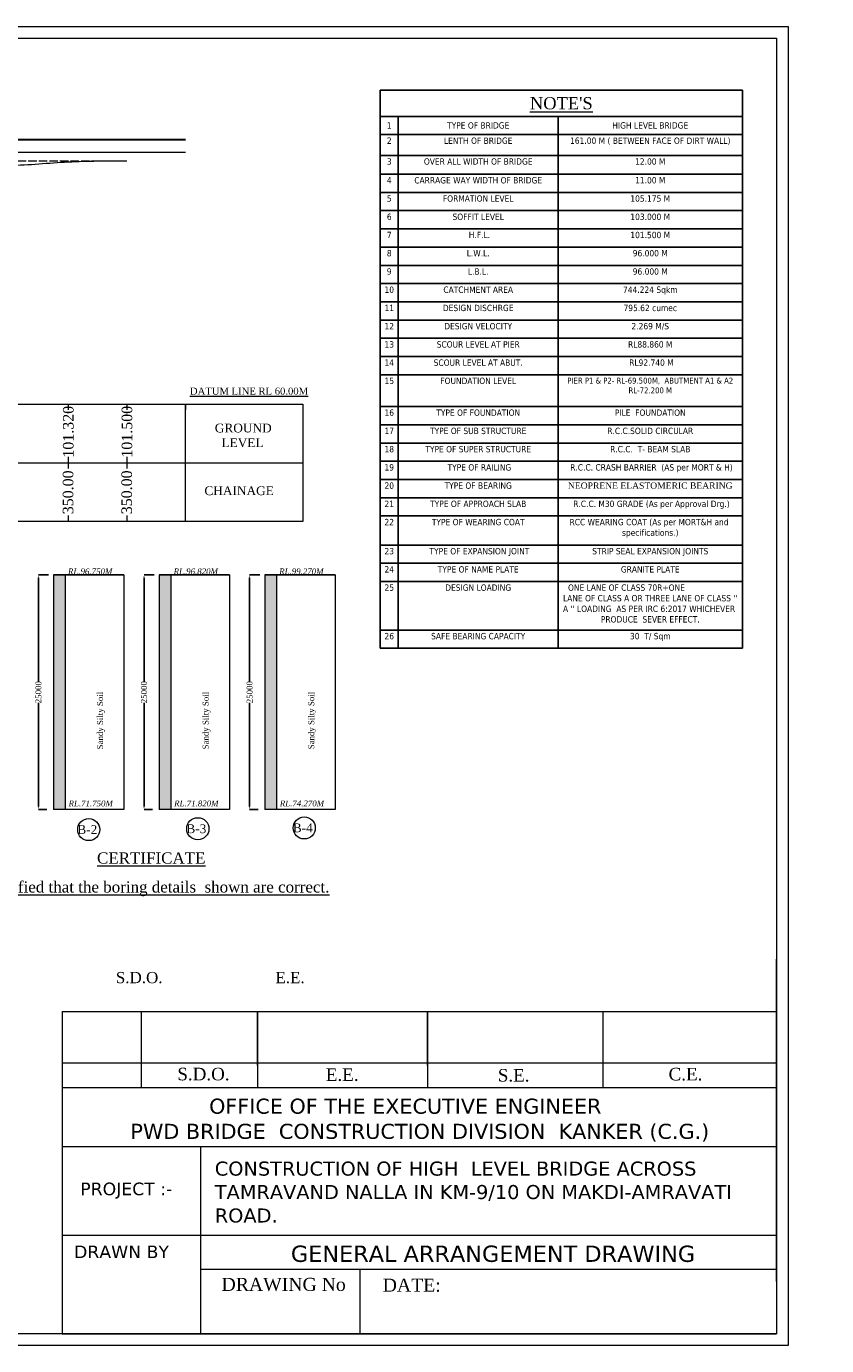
# Model space of a CAD drawing. Header units: millimetres. Extents: x -20950785 to 389010297, y -11535949 to 14056629.
# Tile 517 of 654: x 18349784 to 18486168, y -1536259 to -1311230. Entities that reach past the tile are written whole.
import ezdxf

# ---------------------------------------------------------------- set-up
doc = ezdxf.new("R2010")
doc.units = ezdxf.units.MM
doc.header["$LTSCALE"] = 60
doc.header["$MEASUREMENT"] = 0
doc.linetypes.add('ACAD_ISO02W100', pattern=[15, 12, -3])
doc.layers.add('TEXT', color=7, linetype='Continuous')
doc.styles.add('PDF Arial Bold', font='times.ttf')
doc.styles.add('style1', font='txt.shx', dxfattribs={"height": 1})
doc.dimstyles.get("Standard").update_dxf_attribs({"dimtxt": 400, "dimasz": 215, "dimexe": 0.18, "dimexo": 0.0625, "dimgap": 0.09, "dimtad": 0, "dimtih": 1, "dimtoh": 1, "dimdec": 0, "dimzin": 4, "dimdsep": 46, "dimtxsty": 'Standard', "dimblk": 'OPEN90', "dimcen": 0, "dimadec": 0, "dimazin": 1, "dimtfac": 1, "dimtdec": 0, "dimtix": 1, "dimtofl": 0, "dimtmove": 0, "dimatfit": 3, "dimldrblk": 'OPEN30', "dimfxl": 1, "dimtolj": 1, "dimtzin": 0, "dimarcsym": 0})

# ---------------------------------------------------------------- blocks, each defined once
blk = doc.blocks.new('*T2707')
at = {"color": 0, "linetype": 'ByBlock', "lineweight": -2, "ltscale": 2, "transparency": 16777216}
for p, q in [((0, 0), (61730, 0)), ((0, 0), (0, -95172)), ((61730, 0), (61730, -95172)), ((0, -4443), (61730, -4443)), ((3081, -4443), (3081, -95172)), ((30320, -4443), (30320, -95172)), ((0, -7553), (61730, -7553)), ((0, -11103), (61730, -11103)), ((0, -14308), (61730, -14308)), ((0, -17419), (61730, -17419)), ((0, -20529), (61730, -20529)), ((0, -23639), (61730, -23639)), ((0, -26750), (61730, -26750)), ((0, -29860), (61730, -29860)), ((0, -32970), (61730, -32970)), ((0, -36081), (61730, -36081)), ((0, -39191), (61730, -39191)), ((0, -42302), (61730, -42302)), ((0, -45412), (61730, -45412)), ((0, -48522), (61730, -48522)), ((0, -53946), (61730, -53946)), ((0, -57057), (61730, -57057)), ((0, -60167), (61730, -60167)), ((0, -63277), (61730, -63277)), ((0, -66388), (61730, -66388)), ((0, -69498), (61730, -69498)), ((0, -72609), (61730, -72609)), ((0, -77566), (61730, -77566)), ((0, -80677), (61730, -80677)), ((0, -83787), (61730, -83787)), ((0, -92062), (61730, -92062)), ((0, -95172), (61730, -95172))]:
    blk.add_line(p, q, dxfattribs=at)
at = {"color": 0, "linetype": 'Continuous', "lineweight": 9, "ltscale": 2, "transparency": 16777216}
for s, insert, char_height, width, attachment_point in [("{\\fTimes New Roman|b0|i0|c0|p18;\\L\\C256;NOTE'S}", (30865, -2221), 2081.86, 60731.2, 5), ('{\\fTahoma|b0|i0|c0|p34;\\C256;1', (1541, -5998), 1082.46, 2081.86, 5), ('{\\fTahoma|b0|i0|c0|p34;\\C256;TYPE OF BRIDGE}', (16701, -5998), 1082.46, 26239.82, 5), ('{\\fTahoma|b0|i0|c0|p34;\\C256;HIGH LEVEL BRIDGE}', (46025, -5998), 1082.46, 30410.94, 5), ('{\\fTahoma|b0|i0|c0|p34;\\C256;2', (1541, -8053), 1082.46, 2081.86, 2), ('{\\fTahoma|b0|i0|c0|p34;\\C256;LENTH OF BRIDGE }', (16701, -8053), 1082.46, 26239.82, 2), ('{\\fTahoma|b0|i0|c0|p34;\\C256;161.00 M ( BETWEEN FACE OF DIRT WALL)  }', (46025, -8053), 1082.46, 30410.94, 2), ('{\\fTahoma|b0|i0|c0|p34;\\C256;3', (1541, -11603), 1082.46, 2081.86, 2), ('{\\fTahoma|b0|i0|c0|p34;\\C256;OVER ALL WIDTH OF BRIDGE}', (16701, -11603), 1082.46, 26239.82, 2), ('{\\fTahoma|b0|i0|c0|p34;\\C256;12.00 M}', (46025, -11603), 1082.46, 30410.94, 2), ('{\\fTahoma|b0|i0|c0|p34;\\C256;4', (1541, -14808), 1082.46, 2081.86, 2), ('{\\fTahoma|b0|i0|c0|p34;\\C256;CARRAGE WAY WIDTH OF BRIDGE }', (16701, -14808), 1082.46, 26239.82, 2), ('{\\fTahoma|b0|i0|c0|p34;\\C256;11.00 M}', (46025, -14808), 1082.46, 30410.94, 2), ('{\\fTahoma|b0|i0|c0|p34;\\C256;5', (1541, -17918), 1082.46, 2081.86, 2), ('{\\fTahoma|b0|i0|c0|p34;\\C256;FORMATION LEVEL   }', (16701, -17918), 1082.46, 26239.82, 2), ('{\\fTahoma|b0|i0|c0|p34;\\C256;105.175 M}', (46025, -17918), 1082.46, 30410.94, 2), ('{\\fTahoma|b0|i0|c0|p34;\\C256;6', (1541, -21029), 1082.46, 2081.86, 2), ('{\\fTahoma|b0|i0|c0|p34;\\C256;SOFFIT LEVEL}', (16701, -21029), 1082.46, 26239.82, 2), ('{\\fTahoma|b0|i0|c0|p34;\\C256;103.000 M}', (46025, -21029), 1082.46, 30410.94, 2), ('{\\fTahoma|b0|i0|c0|p34;\\C256;7', (1541, -24139), 1082.46, 2081.86, 2), ('{\\fTahoma|b0|i0|c0|p34;\\C256; H.F.L. }', (16701, -24139), 1082.46, 26239.82, 2), ('{\\fTahoma|b0|i0|c0|p34;\\C256;101.500 M}', (46025, -24139), 1082.46, 30410.94, 2), ('{\\fTahoma|b0|i0|c0|p34;\\C256;8', (1541, -27249), 1082.46, 2081.86, 2), ('{\\fTahoma|b0|i0|c0|p34;\\C256;L.W.L.  }', (16701, -27249), 1082.46, 26239.82, 2), ('{\\fTahoma|b0|i0|c0|p34;\\C256;96.000 M}', (46025, -27249), 1082.46, 30410.94, 2), ('{\\fTahoma|b0|i0|c0|p34;\\C256;9', (1541, -30360), 1082.46, 2081.86, 2), ('{\\fTahoma|b0|i0|c0|p34;\\C256;L.B.L.  }', (16701, -30360), 1082.46, 26239.82, 2), ('{\\fTahoma|b0|i0|c0|p34;\\C256;96.000 M}', (46025, -30360), 1082.46, 30410.94, 2), ('{\\fTahoma|b0|i0|c0|p34;\\C256;10', (1541, -33470), 1082.46, 2081.86, 2), ('{\\fTahoma|b0|i0|c0|p34;\\C256;CATCHMENT AREA}', (16701, -33470), 1082.46, 26239.82, 2), ('{\\fTahoma|b0|i0|c0|p34;\\C256;744.224 Sqkm }', (46025, -33470), 1082.46, 30410.94, 2), ('{\\fTahoma|b0|i0|c0|p34;\\C256;11', (1541, -36581), 1082.46, 2081.86, 2), ('{\\fTahoma|b0|i0|c0|p34;\\C256;DESIGN DISCHRGE }', (16701, -36581), 1082.46, 26239.82, 2), ('{\\fTahoma|b0|i0|c0|p34;\\C256;795.62 cumec}', (46025, -36581), 1082.46, 30410.94, 2), ('{\\fTahoma|b0|i0|c0|p34;\\C256;12', (1541, -39691), 1082.46, 2081.86, 2), ('{\\fTahoma|b0|i0|c0|p34;\\C256;DESIGN VELOCITY}', (16701, -39691), 1082.46, 26239.82, 2), ('{\\fTahoma|b0|i0|c0|p34;\\C256;2.269 M/S}', (46025, -39691), 1082.46, 30410.94, 2), ('{\\fTahoma|b0|i0|c0|p34;\\C256;13', (1541, -42801), 1082.46, 2081.86, 2), ('{\\fTahoma|b0|i0|c0|p34;\\C256;SCOUR LEVEL AT PIER}', (16701, -42801), 1082.46, 26239.82, 2), ('{\\fTahoma|b0|i0|c0|p34;\\C256;RL88.860 M}', (46025, -42801), 1082.46, 30410.94, 2), ('{\\fTahoma|b0|i0|c0|p34;\\C256;14', (1541, -45912), 1082.46, 2081.86, 2), ('{\\fTahoma|b0|i0|c0|p34;\\C256;SCOUR LEVEL AT ABUT.}', (16701, -45912), 1082.46, 26239.82, 2), ('{\\fTahoma|b0|i0|c0|p34;\\C256; RL92.740 M}', (46025, -45912), 1082.46, 30410.94, 2), ('{\\fTahoma|b0|i0|c0|p34;\\C256;15', (1541, -49022), 1082.46, 2081.86, 2), ('{\\fTahoma|b0|i0|c0|p34;\\C256;FOUNDATION LEVEL}', (16701, -49022), 1082.46, 26239.82, 2), ('{\\fTahoma|b0|i0|c0|p34;\\C256;PIER P1 & P2- RL-69.500M,  ABUTMENT A1 & A2 RL-72.200 M}', (46025, -49022), 1000, 30410.94, 2), ('{\\fTahoma|b0|i0|c0|p34;\\C256;16', (1541, -54446), 1082.46, 2081.86, 2), ('{\\fTahoma|b0|i0|c0|p34;\\C256;TYPE OF FOUNDATION}', (16701, -54446), 1082.46, 26239.82, 2), ('{\\fTahoma|b0|i0|c0|p34;\\C256;PILE  FOUNDATION }', (46025, -54446), 1082.46, 30410.94, 2), ('{\\fTahoma|b0|i0|c0|p34;\\C256;17', (1541, -57556), 1082.46, 2081.86, 2), ('{\\fTahoma|b0|i0|c0|p34;\\C256;TYPE OF SUB STRUCTURE }', (16701, -57556), 1082.46, 26239.82, 2), ('{\\fTahoma|b0|i0|c0|p34;\\C256;R.C.C.SOLID CIRCULAR}', (46025, -57556), 1082.46, 30410.94, 2), ('{\\fTahoma|b0|i0|c0|p34;\\C256;18', (1541, -60667), 1082.46, 2081.86, 2), ('{\\fTahoma|b0|i0|c0|p34;\\C256;TYPE OF SUPER STRUCTURE }', (16701, -60667), 1082.46, 26239.82, 2), ('{\\fTahoma|b0|i0|c0|p34;\\C256;R.C.C.  T- BEAM SLAB }', (46025, -60667), 1082.46, 30410.94, 2), ('{\\fTahoma|b0|i0|c0|p34;\\C256;19', (1541, -63777), 1082.46, 2081.86, 2), ('{\\fTahoma|b0|i0|c0|p34;\\C256; TYPE OF RAILING}', (16701, -63777), 1082.46, 26239.82, 2), ('{\\fTahoma|b0|i0|c0|p34;\\C256; R.C.C. CRASH BARRIER  (AS per MORT & H)}', (46025, -63777), 1082.46, 30410.94, 2), ('{\\fTahoma|b0|i0|c0|p34;\\C256;20', (1541, -66887), 1082.46, 2081.86, 2), ('{\\fTahoma|b0|i0|c0|p34;\\C256;TYPE OF BEARING   }', (16701, -66887), 1082.46, 26239.82, 2), ('{\\fTimes New Roman|b0|i0|c0|p18;\\C256;NEOPRENE ELASTOMERIC BEARING}', (46025, -66887), 1082.46, 30410.94, 2), ('{\\fTahoma|b0|i0|c0|p34;\\C256;21', (1541, -69998), 1082.46, 2081.86, 2), ('{\\fTahoma|b0|i0|c0|p34;\\C256;TYPE OF APPROACH SLAB }', (16701, -69998), 1082.46, 26239.82, 2), ('{\\fTahoma|b0|i0|c0|p34;\\C256; R.C.C. M30 GRADE (As per Approval Drg.)}', (46025, -69998), 1082.46, 30410.94, 2), ('{\\fTahoma|b0|i0|c0|p34;\\C256;22', (1541, -73108), 1082.46, 2081.86, 2), ('{\\fTahoma|b0|i0|c0|p34;\\C256;TYPE OF WEARING COAT}', (16701, -73108), 1082.46, 26239.82, 2), ('{\\fTahoma|b0|i0|c0|p34;\\C256;RCC WEARING COAT (As per MORT&H and  specifications.)}', (46025, -73108), 1082.46, 30410.94, 2), ('{\\fTahoma|b0|i0|c0|p34;\\C256;23', (1541, -78066), 1082.46, 2081.86, 2), ('{\\fTahoma|b0|i0|c0|p34;\\C256; TYPE OF EXPANSION JOINT}', (16701, -78066), 1082.46, 26239.82, 2), ('{\\fTahoma|b0|i0|c0|p34;\\C256;STRIP SEAL EXPANSION JOINTS}', (46025, -78066), 1082.46, 30410.94, 2), ('{\\fTahoma|b0|i0|c0|p34;\\C256;24', (1541, -81176), 1082.46, 2081.86, 2), ('{\\fTahoma|b0|i0|c0|p34;\\C256;TYPE OF NAME PLATE   }', (16701, -81176), 1082.46, 26239.82, 2), ('{\\fTahoma|b0|i0|c0|p34;\\C256;GRANITE PLATE}', (46025, -81176), 1082.46, 30410.94, 2), ('{\\fTahoma|b0|i0|c0|p34;\\C256;25', (1541, -84287), 1082.46, 2081.86, 2), ('{\\fTahoma|b0|i0|c0|p34;\\C256;DESIGN LOADING}', (16701, -84287), 1082.46, 26239.82, 2), ("{\\fTahoma|b0|i0|c0|p34;\\C256;ONE LANE OF CLASS 70R+ONE                     LANE OF CLASS A OR THREE LANE OF CLASS '' A '' LOADING  AS PER IRC 6:2017 WHICHEVER  PRODUCE  SEVER EFFECT.}", (46025, -84287), 1082.456, 30410.94, 2), ('{\\fTahoma|b0|i0|c0|p34;\\C256;26', (1541, -92561), 1082.46, 2081.86, 2), ('{\\fTahoma|b0|i0|c0|p34;\\C256;SAFE BEARING CAPACITY }', (16701, -92561), 1082.46, 26239.82, 2), ('{\\fTahoma|b0|i0|c0|p34;\\C256;30  T/ Sqm}', (46025, -92561), 1082.46, 30410.94, 2)]:
    blk.add_mtext(s, dxfattribs=dict(at, insert=insert, char_height=char_height, width=width, attachment_point=attachment_point))
blk = doc.blocks.new('*D2889')
at = {"color": 0, "linetype": 'Continuous', "lineweight": -2, "ltscale": 2, "transparency": 16777216}
for p, q in [((18353562, -1404798), (18351828, -1404798)), ((18351828, -1405298), (18351828, -1422995)), ((18351828, -1444298), (18351828, -1426602)), ((18353284, -1444798), (18351828, -1444798))]:
    blk.add_line(p, q, dxfattribs=at)
at = {"color": 0, "linetype": 'Continuous', "lineweight": 9, "ltscale": 2, "transparency": 16777216}
for points in [[(18351744, -1405298), (18351911, -1405298), (18351828, -1404798)], [(18351744, -1444298), (18351911, -1444298), (18351828, -1444798)]]:
    blk.add_solid(points, dxfattribs=at)
at = {"layer": 'Defpoints', "color": 0, "linetype": 'Continuous', "lineweight": 9, "ltscale": 2, "transparency": 16777216}
for p in [(18353562, -1404798), (18351828, -1444798), (18353284, -1444798)]:
    blk.add_point(p, dxfattribs=at)
at = {"color": 0, "linetype": 'Continuous', "lineweight": 9, "ltscale": 2, "transparency": 16777216, "insert": (18351828, -1424798), "char_height": 1000, "attachment_point": 5, "rotation": 90, "style": 'PDF Arial Bold'}
blk.add_mtext('\\A1;25000', dxfattribs=at)
blk = doc.blocks.new('*D2890')
at = {"color": 0, "linetype": 'Continuous', "lineweight": -2, "ltscale": 2, "transparency": 16777216}
for p, q in [((18371562, -1404798), (18369828, -1404798)), ((18369828, -1405298), (18369828, -1422995)), ((18369828, -1444298), (18369828, -1426602)), ((18371284, -1444798), (18369828, -1444798))]:
    blk.add_line(p, q, dxfattribs=at)
at = {"color": 0, "linetype": 'Continuous', "lineweight": 9, "ltscale": 2, "transparency": 16777216}
for points in [[(18369744, -1405298), (18369911, -1405298), (18369828, -1404798)], [(18369744, -1444298), (18369911, -1444298), (18369828, -1444798)]]:
    blk.add_solid(points, dxfattribs=at)
at = {"layer": 'Defpoints', "color": 0, "linetype": 'Continuous', "lineweight": 9, "ltscale": 2, "transparency": 16777216}
for p in [(18371562, -1404798), (18369828, -1444798), (18371284, -1444798)]:
    blk.add_point(p, dxfattribs=at)
at = {"color": 0, "linetype": 'Continuous', "lineweight": 9, "ltscale": 2, "transparency": 16777216, "insert": (18369828, -1424798), "char_height": 1000, "attachment_point": 5, "rotation": 90, "style": 'PDF Arial Bold'}
blk.add_mtext('\\A1;25000', dxfattribs=at)
blk = doc.blocks.new('*D2891')
at = {"color": 0, "linetype": 'Continuous', "lineweight": -2, "ltscale": 2, "transparency": 16777216}
for p, q in [((18389562, -1404798), (18387828, -1404798)), ((18387828, -1405298), (18387828, -1422995)), ((18387828, -1444298), (18387828, -1426602)), ((18389284, -1444798), (18387828, -1444798))]:
    blk.add_line(p, q, dxfattribs=at)
at = {"color": 0, "linetype": 'Continuous', "lineweight": 9, "ltscale": 2, "transparency": 16777216}
for points in [[(18387744, -1405298), (18387911, -1405298), (18387828, -1404798)], [(18387744, -1444298), (18387911, -1444298), (18387828, -1444798)]]:
    blk.add_solid(points, dxfattribs=at)
at = {"layer": 'Defpoints', "color": 0, "linetype": 'Continuous', "lineweight": 9, "ltscale": 2, "transparency": 16777216}
for p in [(18389562, -1404798), (18387828, -1444798), (18389284, -1444798)]:
    blk.add_point(p, dxfattribs=at)
at = {"color": 0, "linetype": 'Continuous', "lineweight": 9, "ltscale": 2, "transparency": 16777216, "insert": (18387828, -1424798), "char_height": 1000, "attachment_point": 5, "rotation": 90, "style": 'PDF Arial Bold'}
blk.add_mtext('\\A1;25000', dxfattribs=at)

msp = doc.modelspace()

# ---------------------------------------------------------------- hatches: boundary and pattern name
at = {"linetype": 'Continuous', "lineweight": 9, "ltscale": 2}
h = msp.add_hatch(dxfattribs=at)
h.set_pattern_fill('AR-CONC', scale=100)
h.set_pattern_definition([(50, (2878030.3, 317228.6), (717.260183, -62.752135), [75, -825]), (355, (2878030.3, 317228.6), (-138.751334, 752.192134), [60, -660]), (100.4514445, (2878090.06, 317223.4), (578.508847, 689.43999), [63.740192, -701.142112]), (46.1842, (2878030.3, 317428.6), (1067.24133, -165.51928), [112.5, -1237.5]), (96.6356355, (2878119.2, 317414.8), (934.661946, 974.1186), [95.61034, -1051.71376]), (351.184164, (2878030.3, 317428.6), (934.661945, 974.1186), [90, -990]), (21, (2878130.3, 317378.6), (596.907052, -402.61889), [75, -825]), (326, (2878130.3, 317378.6), (243.315332, 725.150045), [60, -660]), (71.4514447, (2878180, 317345.06), (840.222377, 322.531153), [63.74019, -701.142112]), (37.5, (2878030.3, 317228.6), (12.1598553, 332.893854), [0, -652, 0, -670, 0, -662.5]), (7.5, (2878030.3, 317228.6), (263.0695374, 394.411712), [0, -382, 0, -637, 0, -252.5]), (327.5, (2877807.3, 317228.6), (533.822436, -22.5548717), [0, -250, 0, -780, 0, -1035]), (317.5, (2877707.3, 317228.6), (583.18617, 100.104982), [0, -325, 0, -518, 0, -735])])
h.paths.add_polyline_path([(18356395.79, -1404798.39), (18354395.79, -1404798.39), (18354395.79, -1444798.39), (18356395.79, -1444798.39)])
h = msp.add_hatch(dxfattribs=at)
h.set_pattern_fill('AR-CONC', scale=100)
h.set_pattern_definition([(50, (2896030.3, 317228.6), (717.260183, -62.752135), [75, -825]), (355, (2896030.3, 317228.6), (-138.751334, 752.192134), [60, -660]), (100.4514445, (2896090.06, 317223.4), (578.508847, 689.43999), [63.740192, -701.142112]), (46.1842, (2896030.3, 317428.6), (1067.24133, -165.51928), [112.5, -1237.5]), (96.6356355, (2896119.2, 317414.8), (934.661946, 974.1186), [95.61034, -1051.71376]), (351.184164, (2896030.3, 317428.6), (934.661945, 974.1186), [90, -990]), (21, (2896130.3, 317378.6), (596.907052, -402.61889), [75, -825]), (326, (2896130.3, 317378.6), (243.315332, 725.150045), [60, -660]), (71.4514447, (2896180, 317345.06), (840.222377, 322.531153), [63.74019, -701.142112]), (37.5, (2896030.3, 317228.6), (12.1598553, 332.893854), [0, -652, 0, -670, 0, -662.5]), (7.5, (2896030.3, 317228.6), (263.0695374, 394.411712), [0, -382, 0, -637, 0, -252.5]), (327.5, (2895807.3, 317228.6), (533.822436, -22.5548717), [0, -250, 0, -780, 0, -1035]), (317.5, (2895707.3, 317228.6), (583.18617, 100.104982), [0, -325, 0, -518, 0, -735])])
h.paths.add_polyline_path([(18374395.79, -1404798.39), (18372395.79, -1404798.39), (18372395.79, -1444798.39), (18374395.79, -1444798.39)])
h = msp.add_hatch(dxfattribs=at)
h.set_pattern_fill('AR-CONC', scale=100)
h.set_pattern_definition([(50, (2914030.3, 317228.6), (717.260183, -62.752135), [75, -825]), (355, (2914030.3, 317228.6), (-138.751334, 752.192134), [60, -660]), (100.4514445, (2914090.06, 317223.4), (578.508847, 689.43999), [63.740192, -701.142112]), (46.1842, (2914030.3, 317428.6), (1067.24133, -165.51928), [112.5, -1237.5]), (96.6356355, (2914119.2, 317414.8), (934.661946, 974.1186), [95.61034, -1051.71376]), (351.184164, (2914030.3, 317428.6), (934.661945, 974.1186), [90, -990]), (21, (2914130.3, 317378.6), (596.907052, -402.61889), [75, -825]), (326, (2914130.3, 317378.6), (243.315332, 725.150045), [60, -660]), (71.4514447, (2914180, 317345.06), (840.222377, 322.531153), [63.74019, -701.142112]), (37.5, (2914030.3, 317228.6), (12.1598553, 332.893854), [0, -652, 0, -670, 0, -662.5]), (7.5, (2914030.3, 317228.6), (263.0695374, 394.411712), [0, -382, 0, -637, 0, -252.5]), (327.5, (2913807.3, 317228.6), (533.822436, -22.5548717), [0, -250, 0, -780, 0, -1035]), (317.5, (2913707.3, 317228.6), (583.18617, 100.104982), [0, -325, 0, -518, 0, -735])])
h.paths.add_polyline_path([(18392395.79, -1404798.39), (18390395.79, -1404798.39), (18390395.79, -1444798.39), (18392395.79, -1444798.39)])

# ---------------------------------------------------------------- linework, layer by layer
at = {"color": 7, "lineweight": 9, "ltscale": 2}
for p, q in [((18216903.5, -1330487), (18376903.5, -1330487)), ((18216903.5, -1330562), (18376903.5, -1330562)), ((18216903.5, -1332662), (18376903.5, -1332662))]:
    msp.add_line(p, q, dxfattribs=at)
at = {"color": 7, "linetype": 'ACAD_ISO02W100', "lineweight": 9, "ltscale": 2}
msp.add_line((18216903.5, -1334162), (18366903.5, -1334162), dxfattribs=at)
at = {"color": 7, "linetype": 'Continuous', "lineweight": 9, "ltscale": 2}
for p, q in [((18346903.5, -1375662), (18366903.5, -1375662)), ((18356903.5, -1375662), (18356903.5, -1376662)), ((18366903.5, -1375662), (18366903.5, -1376662)), ((18366903.5, -1375662), (18386903.5, -1375662)), ((18376903.5, -1375662), (18396903.5, -1375662)), ((18376903.5, -1395662), (18376903.5, -1375662)), ((18376903.5, -1375662), (18376903.5, -1376662)), ((18396903.5, -1375662), (18396903.5, -1395662)), ((18186903.5, -1385662), (18386903.5, -1385662)), ((18356903.5, -1384662), (18356903.5, -1386662)), ((18366903.5, -1384662), (18366903.5, -1386662)), ((18376903.5, -1385662), (18396903.5, -1385662)), ((18356903.5, -1394662), (18356903.5, -1395662)), ((18366903.5, -1394662), (18366903.5, -1395662)), ((18366903.5, -1395662), (18346903.5, -1395662)), ((18386903.5, -1395662), (18366903.5, -1395662)), ((18396903.5, -1395662), (18376903.5, -1395662)), ((18354395.79, -1404798.39), (18366395.79, -1404798.39)), ((18366395.79, -1404798.39), (18354395.79, -1404798.39)), ((18354395.79, -1404798.39), (18354395.79, -1444798.39)), ((18356395.79, -1404798.39), (18356395.79, -1444798.39)), ((18366395.79, -1404798.39), (18366395.79, -1444798.39)), ((18372395.79, -1404798.39), (18384395.79, -1404798.39)), ((18384395.79, -1404798.39), (18372395.79, -1404798.39)), ((18372395.79, -1404798.39), (18372395.79, -1444798.39)), ((18374395.79, -1404798.39), (18374395.79, -1444798.39)), ((18384395.79, -1404798.39), (18384395.79, -1444798.39)), ((18390395.79, -1404798.39), (18402395.79, -1404798.39)), ((18402395.79, -1404798.39), (18390395.79, -1404798.39)), ((18390395.79, -1404798.39), (18390395.79, -1444798.39)), ((18392395.79, -1404798.39), (18392395.79, -1444798.39)), ((18402395.79, -1404798.39), (18402395.79, -1444798.39)), ((18366395.79, -1444798.39), (18354395.79, -1444798.39)), ((18384395.79, -1444798.39), (18372395.79, -1444798.39)), ((18402395.79, -1444798.39), (18390395.79, -1444798.39)), ((18477611, -1525306.02, -2327.17), (18477611, -1470321.7, -18563.49)), ((18355877.34, -1479274.5, -18563.49), (18355877.34, -1534258.82, -2327.17)), ((18355877.34, -1534258.82, -2327.17), (18477611, -1534258.82, -2327.17))]:
    msp.add_line(p, q, dxfattribs=at)
at = {"linetype": 'Continuous', "lineweight": 9}
for p, q in [((18355877.34, -1479274.5, -18563.49), (18477611, -1479274.5, -18563.49)), ((18369340.87, -1479274.5, -18563.49), (18369340.87, -1492242.98, -18563.49)), ((18389199.41, -1488466.73, -18563.49), (18389199.41, -1479274.5, -18563.49)), ((18389199.41, -1479274.5, -18563.49), (18389199.41, -1492242.98, -18563.49)), ((18418143.34, -1488466.73, -18563.49), (18418143.34, -1479274.5, -18563.49)), ((18418143.34, -1479274.5, -18563.49), (18418143.34, -1492242.98, -18563.49)), ((18448049.7, -1479274.5, -18563.49), (18448049.7, -1492242.98, -18563.49)), ((18355877.34, -1487996.72, -18563.49), (18477611, -1487996.72, -18563.49)), ((18355877.34, -1492242.98, -18563.49), (18477611, -1492242.98, -18563.49)), ((18355902.47, -1502282.56, -18563.49), (18477611, -1502282.56, -18563.49)), ((18379470.37, -1502282.56, -1008.09), (18379470.37, -1534258.82, -1008.09)), ((18355902.47, -1517425.05, -10281.44), (18365057.79, -1517425.05, -6899.55)), ((18365057.79, -1517425.05, -1008.09), (18477611, -1517425.05, 40568.01)), ((18379470.37, -1523213.84, -56368.96), (18477611, -1523213.84, -2327.17)), ((18406591.71, -1523213.84, -18563.49), (18406591.71, -1534258.82, -18563.49))]:
    msp.add_line(p, q, dxfattribs=at)
at = {"color": 7, "linetype": 'Continuous', "lineweight": 9, "ltscale": 2, "elevation": -2327.17}
for points in [[(18173227, -1311229.5), (18479611, -1311229.5), (18479611, -1536258.82), (18173227, -1536258.82)], [(18175227, -1313229.5), (18477611, -1313229.5), (18477611, -1534258.82), (18175227, -1534258.82)]]:
    msp.add_lwpolyline(points, close=True, dxfattribs=at)
at = {"color": 7, "linetype": 'Continuous', "lineweight": 9, "ltscale": 2}
for centre in [(18360413.96, -1448230.64), (18379000.46, -1448103.64), (18397133.7, -1447952.5)]:
    msp.add_circle(centre, 1886.25, dxfattribs=at)
msp.add_spline([(18216903.5, -1334162), (18226903.5, -1334322), (18236903.5, -1334612), (18246903.5, -1335802), (18256903.5, -1336512), (18266903.5, -1337662), (18276903.5, -1338542), (18281903.5, -1338912), (18286903.5, -1339662), (18296903.5, -1339012), (18306903.5, -1338842), (18316903.5, -1339504), (18326903.5, -1336512), (18331903.5, -1336392), (18336903.5, -1335402), (18346903.5, -1334932), (18356903.5, -1334342), (18366903.5, -1334162)], degree=3, dxfattribs=at)

# ---------------------------------------------------------------- block references
msp.add_blockref('*T2707', (18410086.99, -1322130.58))

# ---------------------------------------------------------------- texts
at = {"linetype": 'Continuous', "lineweight": 9, "attachment_point": 1}
for s, insert, char_height in [('{\\fTimes New Roman|b0|i0|c0|p18;\\LDATUM LINE RL 60.00M}', (18377658.02, -1372842.77), 1200), ('{\\fTimes New Roman|b0|i0|c0|p18;GROUND\\P  LEVEL}', (18381897.67, -1378991.96), 1500), ('{\\fTimes New Roman|b0|i0|c0|p18;CHAINAGE}', (18380126.82, -1389687.03), 1500), ('{\\fTimes New Roman|b0|i0|c0|p18;\\LCERTIFICATE}', (18361820.45, -1452127.16), 1915.1515)]:
    msp.add_mtext(s, dxfattribs=dict(at, insert=insert, char_height=char_height))
at = {"linetype": 'Continuous', "lineweight": 9, "char_height": 1800, "attachment_point": 1, "rotation": 90}
for s, insert in [('{\\fTimes New Roman|b0|i0|c0|p18;101.320}', (18356016.7, -1384793.08)), ('{\\fTimes New Roman|b0|i0|c0|p18;101.500}', (18366016.7, -1384793.08)), ('{\\fTimes New Roman|b0|i0|c0|p18;350.00}', (18355980.93, -1394449.16)), ('{\\fTimes New Roman|b0|i0|c0|p18;350.00}', (18365980.93, -1394449.16))]:
    msp.add_mtext(s, dxfattribs=dict(at, insert=insert))
at = {"linetype": 'Continuous', "lineweight": 9, "attachment_point": 1, "style": 'style1'}
for s, insert, char_height, width in [('\\pi37433.97777;{\\fVerdana|b0|i0|c0|p34;CONSTRUCTION OF HIGH  LEVEL BRIDGE ACROSS \\P\\pi13491.73465;KALIBEDA NALLA IN KM-2/10 ON MAKDI-HIRAPUR ROAD.\\fTimes New Roman|b0|i0|c0|p18;   }', (14548796.31, -1389262.61, -64476.19), 10000, 426432.7641), ('{\\fVerdana|b0|i0|c0|p34;CONSTRUCTION OF HIGH  LEVEL BRIDGE ACROSS TAMRAVAND NALLA IN KM-9/10 ON MAKDI-AMRAVATI ROAD.\\fTimes New Roman|b0|i0|c0|p18;   }', (18381885.22, -1504862.32, -66803.36), 2400, 94895.4901)]:
    msp.add_mtext(s, dxfattribs=dict(at, insert=insert, char_height=char_height, width=width))
at = {"color": 7, "linetype": 'Continuous', "lineweight": 9, "ltscale": 2, "char_height": 1000, "width": 5796.7256, "attachment_point": 3, "style": 'PDF Arial Bold'}
for s, insert in [('{\\fTimes New Roman|b0|i1|c0|p18;RL.96.750M}', (18364426.58, -1403693.28)), ('{\\fTimes New Roman|b0|i1|c0|p18;RL.96.820M}', (18382426.58, -1403693.28)), ('{\\fTimes New Roman|b0|i1|c0|p18;RL.99.270M}', (18400426.58, -1403693.28)), ('\\pt5000;{\\fTimes New Roman|b0|i1|c0|p18;RL.71.750M}', (18364519.91, -1443277.31)), ('{\\fTimes New Roman|b0|i1|c0|p18;RL.71.820M}', (18382519.91, -1443277.31)), ('{\\fTimes New Roman|b0|i1|c0|p18;RL.74.270M}', (18400519.91, -1443277.31))]:
    msp.add_mtext(s, dxfattribs=dict(at, insert=insert))
at = {"color": 7, "linetype": 'Continuous', "lineweight": 9, "ltscale": 2, "char_height": 1000, "attachment_point": 1, "rotation": 90, "style": 'PDF Arial Bold'}
for insert in [(18361835.81, -1434560.68), (18379835.81, -1434560.68), (18397835.81, -1434560.68)]:
    msp.add_mtext_dynamic_manual_height_columns('\\pt5000;Sandy Silty Soil', width=10318.2363, gutter_width=1, heights=[0], dxfattribs=dict(at, insert=insert))
at = {"linetype": 'Continuous', "lineweight": 9, "attachment_point": 1}
for s, insert, char_height, width in [('\\pi5418.09167,t45718.09167;{\\fTimes New Roman|b0|i0|c0|p18;\\L ELEVATION OF \\P\\pi2504.57329,t42804.57329;ABUTMENT ELEMENT \\P\\pi7381.21352,t47681.21352;DIRECTION}', (16645498.57, -1446630.53), 1300, 25045.2677), ('\\pi5418.09167,t45718.09167;{\\fTimes New Roman|b0|i0|c0|p18;\\L ELEVATION OF \\P\\pi2504.57329,t42804.57329;ABUTMENT ELEMENT \\P\\pi7381.21352,t47681.21352;DIRECTION}', (18214026.07, -1446365.35), 1300, 25045.2677), ('\\pi7448.80773;{\\fTimes New Roman|b0|i0|c0|p18;\\LCertified that the boring details  shown are correct.}', (16760933.17, -1455885.29), 1915.15152, 72153.3279), ('\\pi7448.80773;{\\fTimes New Roman|b0|i0|c0|p18;\\LCertified that the boring details  shown are correct.}', (18335105.21, -1457057.83), 1915.15152, 72153.3279), ('\\pi7448.80773;{\\fTimes New Roman|b0|i0|c0|p18;\\LCertified that the boring details  shown are correct.}', (12359942, -1472477.59), 1915.15152, 72153.3279), ('\\pi5418.09167,t45718.09167;{\\fTimes New Roman|b0|i0|c0|p18;\\L ELEVATION OF \\P\\pi2504.57329,t42804.57329;ABUTMENT ELEMENT \\P\\pi7381.21352,t47681.21352;DIRECTION}', (16479735.37, -1485544.48), 1300, 25045.2677), ('\\pi5418.09167,t45718.09167;{\\fTimes New Roman|b0|i0|c0|p18;\\L ELEVATION OF \\P\\pi2504.57329,t42804.57329;ABUTMENT ELEMENT \\P\\pi7381.21352,t47681.21352;DIRECTION}', (18048262.87, -1485279.3), 1300, 25045.2677)]:
    msp.add_mtext(s, dxfattribs=dict(at, insert=insert, char_height=char_height, width=width))
at = {"color": 7, "linetype": 'Continuous', "lineweight": 9, "ltscale": 2, "char_height": 1500, "attachment_point": 3, "style": 'PDF Arial Bold'}
for s, insert in [('B-2', (18361863.03, -1447471.08)), ('B-3', (18380449.53, -1447344.08)), ('B-4', (18398582.78, -1447192.95))]:
    msp.add_mtext(s, dxfattribs=dict(at, insert=insert))
at = {"linetype": 'Continuous', "lineweight": 9, "attachment_point": 1, "style": 'style1'}
for s, insert, char_height in [('{\\fTimes New Roman|b0|i0|c0|p18;\\H0.90422x;S.D.O. \\H1.10592x;                        }', (18365028.84, -1472520.53), 2118.0044), ('{\\fTimes New Roman|b0|i0|c0|p18;\\H0.90422x;E.E.  \\H1.10592x;                      }', (18392228.62, -1472520.53), 2118.0044), ('{\\fTimes New Roman|b0|i0|c0|p18;\\H0.96451x;S.D.O.     \\H1.0368x;                    }', (18375507.27, -1488864.86, 29676.39), 2222.8936), ('{\\fTimes New Roman|b0|i0|c0|p18;\\H0.96451x;E.E.  \\H1.0368x;                       }', (18400823.86, -1488962.66, -18563.49), 2222.8936), ('{\\fTimes New Roman|b0|i0|c0|p18;\\H0.96451x;S.E. \\H1.0368x;                        }', (18430134.38, -1489075.19, -18563.49), 2222.8936), ('{\\fTimes New Roman|b0|i0|c0|p18;\\H0.96451x;C.E.\\H1.0368x;                         }', (18459235.17, -1488877.72, -18563.49), 2222.8936), ('{\\fTimes New Roman|b0|i0|c0|p18;                        \\fVerdana|b0|i0|c0|p34;\\H1.15741x;OFFICE OF THE EXECUTIVE ENGINEER \\P      PWD BRIDGE  CONSTRUCTION DIVISION  KANKER (C.G.)   }', (18360781.81, -1494131.01, -57155.39), 2222.89356), ('{\\fVerdana|b0|i0|c0|p34;\\H0.96451x;PROJECT :-    \\fTimes New Roman|b0|i0|c0|p18;\\H1.0368x;                   }', (18358956.74, -1508455.09, -66803.36), 2222.89356), ('{\\fVerdana|b0|i0|c0|p34;\\H0.96451x;DRAWN BY  \\fTimes New Roman|b0|i0|c0|p18; \\H1.0368x;                     }', (18357905.62, -1519184.59, 29676.39), 2222.89356), ('{\\fVerdana|b0|i0|c0|p34;GENERAL ARRANGEMENT DRAWING       \\fTimes New Roman|b0|i0|c0|p18;                }', (18394857.51, -1519198.19, -18563.49), 2778.61696), ('{\\fTimes New Roman|b0|i0|c0|p18;DRAWING No                      }', (18383045.72, -1524701.33, -18563.49), 2222.8936), ('{\\fTimes New Roman|b0|i0|c0|p18;DATE:                       }', (18410514.92, -1524832.76, 29676.39), 2222.8936)]:
    msp.add_mtext(s, dxfattribs=dict(at, insert=insert, char_height=char_height))
at = {"layer": 'TEXT', "linetype": 'Continuous', "lineweight": 9, "char_height": 1300, "attachment_point": 1}
for s, insert, width in [('\\pi2427.77062;{\\fTimes New Roman|b0|i0|c0|p18;\\LELEVATION OF PIER \\P\\pi3593.74034;ALONG CURRENT \\P\\pi6498.82325;DIRECTION  }', (16681237.42, -1437821.62), 23280.4872), ('\\pi2427.77062;{\\fTimes New Roman|b0|i0|c0|p18;\\LELEVATION OF PIER \\P\\pi3593.74034;ALONG CURRENT \\P\\pi6498.82325;DIRECTION  }', (18249764.92, -1437556.44), 23280.4872), ('\\pi1974.11068;{\\fTimes New Roman|b0|i0|c0|p18;\\LELEVATION OF PIER \\P\\pi3681.82517;ALONG TRAFFIC  \\P\\pi6045.16331;DIRECTION  }', (16701879.86, -1438274.33), 22373.1673), ('\\pi1974.11068;{\\fTimes New Roman|b0|i0|c0|p18;\\LELEVATION OF PIER \\P\\pi3681.82517;ALONG TRAFFIC  \\P\\pi6045.16331;DIRECTION  }', (18270407.36, -1438009.16), 22373.1673)]:
    msp.add_mtext(s, dxfattribs=dict(at, insert=insert, width=width))

# ---------------------------------------------------------------- dimensions: what is measured, and where the dimension line sits
at = {"color": 7, "linetype": 'Continuous', "lineweight": 9, "ltscale": 2}
for base, p1, p2, picture, middle in [((18351827.79, -1444798.39), (18353561.89, -1404798.39), (18353283.98, -1444798.39), '*D2889', (18351827.79, -1424798.39)), ((18369827.79, -1444798.39), (18371561.89, -1404798.39), (18371283.98, -1444798.39), '*D2890', (18369827.79, -1424798.39)), ((18387827.79, -1444798.39), (18389561.89, -1404798.39), (18389283.98, -1444798.39), '*D2891', (18387827.79, -1424798.39))]:
    dim = msp.add_linear_dim(base=base, p1=p1, p2=p2, angle=90, text='25000', dimstyle='Standard', override={"dimtxt": 1000, "dimasz": 500, "dimtxsty": 'PDF Arial Bold', "dimfxl": 300}, dxfattribs=at)
    dim.commit()
    dim.dimension.update_dxf_attribs({"geometry": picture, "text_midpoint": middle, "text_rotation": 90})

doc.saveas('drawing.dxf')
